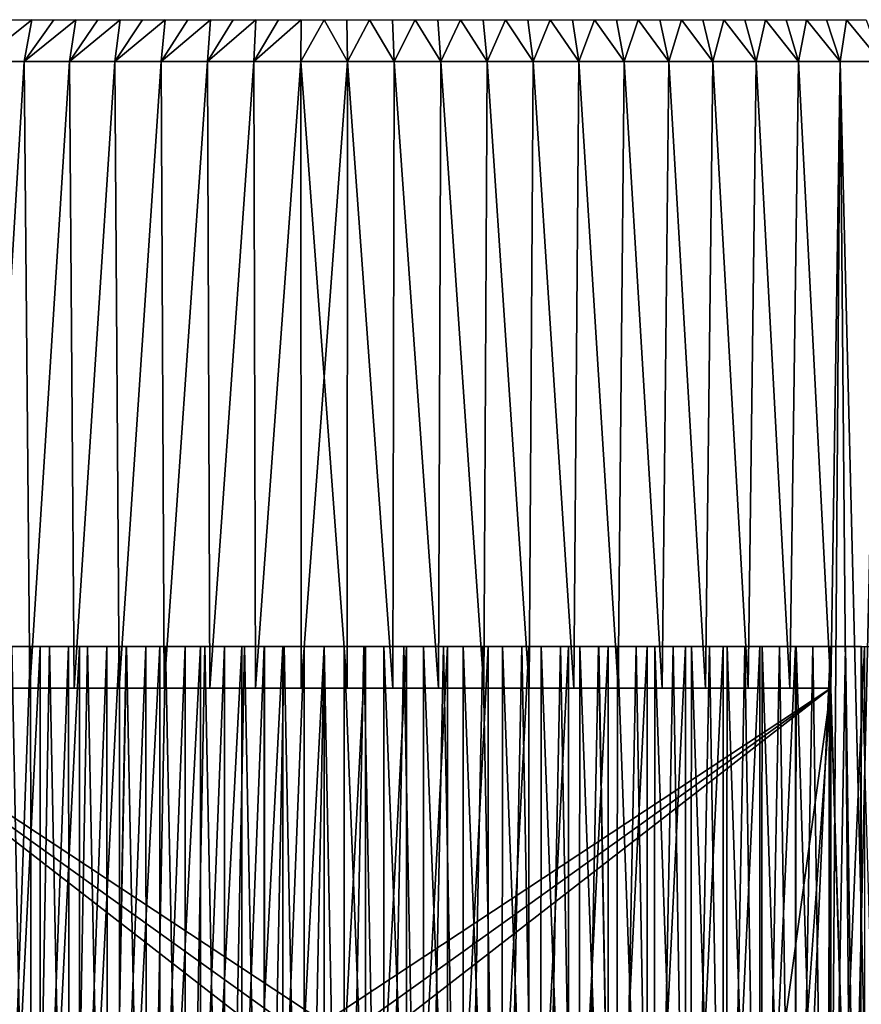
# Model space of a CAD drawing. Header units: millimetres. Extents: x -161 to 161, y -94 to 1149.
# Tile 401 of 656: x -4 to 6, y -27 to -16. Entities that reach past the tile are written whole.
import ezdxf

# ---------------------------------------------------------------- set-up
doc = ezdxf.new("R2010")
doc.units = ezdxf.units.MM
doc.header["$LTSCALE"] = 81.481481
for name, color, linetype in [('363', 7, 'CONTINUOUS'), ('364', 7, 'CONTINUOUS'), ('366', 7, 'CONTINUOUS'), ('367', 7, 'CONTINUOUS'), ('368', 7, 'CONTINUOUS'), ('420', 7, 'CONTINUOUS'), ('421', 7, 'CONTINUOUS'), ('453', 7, 'CONTINUOUS')]:
    doc.layers.add(name, color=color, linetype=linetype)

msp = doc.modelspace()

# ---------------------------------------------------------------- linework, layer by layer
at = {"layer": '363', "color": 7, "linetype": 'CONTINUOUS', "true_color": 0xaaaaaa}
for points in [[(-4.124, -16, 12.329), (-4.045, -23.5, 12.355), (-3.589, -16, 12.495), (-4.124, -16, 12.329)], [(-4.045, -23.5, 12.355), (-3.52, -23.5, 12.514), (-3.589, -16, 12.495), (-4.045, -23.5, 12.355)], [(-3.589, -16, 12.495), (-3.52, -23.5, 12.514), (-3.048, -16, 12.638), (-3.589, -16, 12.495)], [(-3.52, -23.5, 12.514), (-2.989, -23.5, 12.652), (-3.048, -16, 12.638), (-3.52, -23.5, 12.514)], [(-3.048, -16, 12.638), (-2.989, -23.5, 12.652), (-2.502, -16, 12.757), (-3.048, -16, 12.638)], [(-2.989, -23.5, 12.652), (-2.453, -23.5, 12.766), (-2.502, -16, 12.757), (-2.989, -23.5, 12.652)], [(-2.502, -16, 12.757), (-2.453, -23.5, 12.766), (-1.951, -16, 12.853), (-2.502, -16, 12.757)], [(-2.453, -23.5, 12.766), (-1.913, -23.5, 12.859), (-1.951, -16, 12.853), (-2.453, -23.5, 12.766)], [(-1.951, -16, 12.853), (-1.913, -23.5, 12.859), (-1.396, -16, 12.925), (-1.951, -16, 12.853)], [(-1.913, -23.5, 12.859), (-1.369, -23.5, 12.928), (-1.396, -16, 12.925), (-1.913, -23.5, 12.859)], [(-1.396, -16, 12.925), (-1.369, -23.5, 12.928), (-0.839, -16, 12.973), (-1.396, -16, 12.925)], [(-1.369, -23.5, 12.928), (-0.822, -23.5, 12.974), (-0.839, -16, 12.973), (-1.369, -23.5, 12.928)], [(-0.839, -16, 12.973), (-0.822, -23.5, 12.974), (-0.28, -16, 12.997), (-0.839, -16, 12.973)], [(-0.822, -23.5, 12.974), (-0.274, -23.5, 12.997), (-0.28, -16, 12.997), (-0.822, -23.5, 12.974)], [(-0.274, -23.5, 12.997), (0.274, -23.5, 12.997), (-0.28, -16, 12.997), (-0.274, -23.5, 12.997)], [(-0.28, -16, 12.997), (0.274, -23.5, 12.997), (0.28, -16, 12.997), (-0.28, -16, 12.997)], [(0.274, -23.5, 12.997), (0.822, -23.5, 12.974), (0.28, -16, 12.997), (0.274, -23.5, 12.997)], [(0.28, -16, 12.997), (0.822, -23.5, 12.974), (0.839, -16, 12.973), (0.28, -16, 12.997)], [(0.822, -23.5, 12.974), (1.369, -23.5, 12.928), (0.839, -16, 12.973), (0.822, -23.5, 12.974)], [(0.839, -16, 12.973), (1.369, -23.5, 12.928), (1.396, -16, 12.925), (0.839, -16, 12.973)], [(1.369, -23.5, 12.928), (1.913, -23.5, 12.859), (1.396, -16, 12.925), (1.369, -23.5, 12.928)], [(1.396, -16, 12.925), (1.913, -23.5, 12.859), (1.951, -16, 12.853), (1.396, -16, 12.925)], [(1.913, -23.5, 12.859), (2.453, -23.5, 12.766), (1.951, -16, 12.853), (1.913, -23.5, 12.859)], [(1.951, -16, 12.853), (2.453, -23.5, 12.766), (2.502, -16, 12.757), (1.951, -16, 12.853)], [(2.453, -23.5, 12.766), (2.989, -23.5, 12.652), (2.502, -16, 12.757), (2.453, -23.5, 12.766)], [(2.502, -16, 12.757), (2.989, -23.5, 12.652), (3.048, -16, 12.638), (2.502, -16, 12.757)], [(2.989, -23.5, 12.652), (3.52, -23.5, 12.514), (3.048, -16, 12.638), (2.989, -23.5, 12.652)], [(3.048, -16, 12.638), (3.52, -23.5, 12.514), (3.589, -16, 12.495), (3.048, -16, 12.638)], [(3.52, -23.5, 12.514), (4.045, -23.5, 12.355), (3.589, -16, 12.495), (3.52, -23.5, 12.514)], [(3.589, -16, 12.495), (4.045, -23.5, 12.355), (4.124, -16, 12.329), (3.589, -16, 12.495)], [(4.045, -23.5, 12.355), (4.562, -23.5, 12.173), (4.124, -16, 12.329), (4.045, -23.5, 12.355)], [(4.124, -16, 12.329), (4.562, -23.5, 12.173), (4.65, -16, 12.14), (4.124, -16, 12.329)], [(4.562, -23.5, 12.173), (5.072, -23.5, 11.97), (4.65, -16, 12.14), (4.562, -23.5, 12.173)], [(4.65, -16, 12.14), (5.072, -23.5, 11.97), (5.168, -16, 11.929), (4.65, -16, 12.14)], [(5.072, -23.5, 11.97), (5.572, -23.5, 11.745), (5.168, -16, 11.929), (5.072, -23.5, 11.97)], [(5.168, -16, 11.929), (5.572, -23.5, 11.745), (5.676, -16, 11.695), (5.168, -16, 11.929)], [(5.572, -23.5, 11.745), (6.062, -23.5, 11.5), (5.676, -16, 11.695), (5.572, -23.5, 11.745)], [(5.676, -16, 11.695), (6.062, -23.5, 11.5), (6.174, -16, 11.44), (5.676, -16, 11.695)], [(6.174, -16, 11.44), (6.062, -23.5, 11.5), (6.31, -31.5, 11.366), (6.174, -16, 11.44)], [(6.661, -16, 11.164), (6.174, -16, 11.44), (6.556, -31.5, 11.226), (6.661, -16, 11.164)], [(6.556, -31.5, 11.226), (6.174, -16, 11.44), (6.31, -31.5, 11.366), (6.556, -31.5, 11.226)], [(6.31, -31.5, 11.366), (6.062, -23.5, 11.5), (6.062, -31.5, 11.5), (6.31, -31.5, 11.366)]]:
    msp.add_3dface(points, dxfattribs=at)
at = {"layer": '364', "color": 7, "linetype": 'CONTINUOUS', "true_color": 0xaaaaaa}
for points in [[(-4.124, -16, -12.329), (-3.589, -16, -12.495), (-4.045, -23.5, -12.355), (-4.124, -16, -12.329)], [(-4.045, -23.5, -12.355), (-3.589, -16, -12.495), (-3.52, -23.5, -12.514), (-4.045, -23.5, -12.355)], [(-3.589, -16, -12.495), (-3.048, -16, -12.638), (-3.52, -23.5, -12.514), (-3.589, -16, -12.495)], [(-3.52, -23.5, -12.514), (-3.048, -16, -12.638), (-2.989, -23.5, -12.652), (-3.52, -23.5, -12.514)], [(-3.048, -16, -12.638), (-2.502, -16, -12.757), (-2.989, -23.5, -12.652), (-3.048, -16, -12.638)], [(-2.989, -23.5, -12.652), (-2.502, -16, -12.757), (-2.453, -23.5, -12.766), (-2.989, -23.5, -12.652)], [(-2.502, -16, -12.757), (-1.951, -16, -12.853), (-2.453, -23.5, -12.766), (-2.502, -16, -12.757)], [(-2.453, -23.5, -12.766), (-1.951, -16, -12.853), (-1.913, -23.5, -12.859), (-2.453, -23.5, -12.766)], [(-1.951, -16, -12.853), (-1.396, -16, -12.925), (-1.913, -23.5, -12.859), (-1.951, -16, -12.853)], [(-1.913, -23.5, -12.859), (-1.396, -16, -12.925), (-1.369, -23.5, -12.928), (-1.913, -23.5, -12.859)], [(-1.396, -16, -12.925), (-0.839, -16, -12.973), (-1.369, -23.5, -12.928), (-1.396, -16, -12.925)], [(-1.369, -23.5, -12.928), (-0.839, -16, -12.973), (-0.822, -23.5, -12.974), (-1.369, -23.5, -12.928)], [(-0.839, -16, -12.973), (-0.28, -16, -12.997), (-0.822, -23.5, -12.974), (-0.839, -16, -12.973)], [(-0.822, -23.5, -12.974), (-0.28, -16, -12.997), (-0.274, -23.5, -12.997), (-0.822, -23.5, -12.974)], [(-0.28, -16, -12.997), (0.28, -16, -12.997), (-0.274, -23.5, -12.997), (-0.28, -16, -12.997)], [(-0.274, -23.5, -12.997), (0.28, -16, -12.997), (0.274, -23.5, -12.997), (-0.274, -23.5, -12.997)], [(0.274, -23.5, -12.997), (0.28, -16, -12.997), (0.822, -23.5, -12.974), (0.274, -23.5, -12.997)], [(0.28, -16, -12.997), (0.839, -16, -12.973), (0.822, -23.5, -12.974), (0.28, -16, -12.997)], [(0.822, -23.5, -12.974), (0.839, -16, -12.973), (1.369, -23.5, -12.928), (0.822, -23.5, -12.974)], [(0.839, -16, -12.973), (1.396, -16, -12.925), (1.369, -23.5, -12.928), (0.839, -16, -12.973)], [(1.369, -23.5, -12.928), (1.396, -16, -12.925), (1.913, -23.5, -12.859), (1.369, -23.5, -12.928)], [(1.396, -16, -12.925), (1.951, -16, -12.853), (1.913, -23.5, -12.859), (1.396, -16, -12.925)], [(1.913, -23.5, -12.859), (1.951, -16, -12.853), (2.453, -23.5, -12.766), (1.913, -23.5, -12.859)], [(1.951, -16, -12.853), (2.502, -16, -12.757), (2.453, -23.5, -12.766), (1.951, -16, -12.853)], [(2.453, -23.5, -12.766), (2.502, -16, -12.757), (2.989, -23.5, -12.652), (2.453, -23.5, -12.766)], [(2.502, -16, -12.757), (3.048, -16, -12.638), (2.989, -23.5, -12.652), (2.502, -16, -12.757)], [(2.989, -23.5, -12.652), (3.048, -16, -12.638), (3.52, -23.5, -12.514), (2.989, -23.5, -12.652)], [(3.048, -16, -12.638), (3.589, -16, -12.495), (3.52, -23.5, -12.514), (3.048, -16, -12.638)], [(3.52, -23.5, -12.514), (3.589, -16, -12.495), (4.045, -23.5, -12.355), (3.52, -23.5, -12.514)], [(3.589, -16, -12.495), (4.124, -16, -12.329), (4.045, -23.5, -12.355), (3.589, -16, -12.495)], [(4.045, -23.5, -12.355), (4.124, -16, -12.329), (4.562, -23.5, -12.173), (4.045, -23.5, -12.355)], [(4.124, -16, -12.329), (4.65, -16, -12.14), (4.562, -23.5, -12.173), (4.124, -16, -12.329)], [(4.562, -23.5, -12.173), (4.65, -16, -12.14), (5.072, -23.5, -11.97), (4.562, -23.5, -12.173)], [(4.65, -16, -12.14), (5.168, -16, -11.929), (5.072, -23.5, -11.97), (4.65, -16, -12.14)], [(5.072, -23.5, -11.97), (5.168, -16, -11.929), (5.572, -23.5, -11.745), (5.072, -23.5, -11.97)], [(5.168, -16, -11.929), (5.676, -16, -11.695), (5.572, -23.5, -11.745), (5.168, -16, -11.929)], [(5.572, -23.5, -11.745), (5.676, -16, -11.695), (6.062, -23.5, -11.5), (5.572, -23.5, -11.745)], [(5.676, -16, -11.695), (6.174, -16, -11.44), (6.062, -23.5, -11.5), (5.676, -16, -11.695)], [(6.31, -31.5, -11.366), (6.062, -31.5, -11.5), (6.174, -16, -11.44), (6.31, -31.5, -11.366)], [(6.174, -16, -11.44), (6.062, -31.5, -11.5), (6.062, -23.5, -11.5), (6.174, -16, -11.44)], [(6.661, -16, -11.164), (6.31, -31.5, -11.366), (6.174, -16, -11.44), (6.661, -16, -11.164)], [(6.556, -31.5, -11.226), (6.31, -31.5, -11.366), (6.661, -16, -11.164), (6.556, -31.5, -11.226)]]:
    msp.add_3dface(points, dxfattribs=at)
at = {"layer": '366', "color": 7, "linetype": 'CONTINUOUS', "true_color": 0xaaaaaa}
for points in [[(-3.589, -16, -12.495), (-4.124, -16, -12.329), (-3.498, -15.5, -12.001), (-3.589, -16, -12.495)], [(-3.498, -15.5, -12.001), (-4.124, -16, -12.329), (-3.759, -15.5, -11.921), (-3.498, -15.5, -12.001)], [(-3.048, -16, -12.638), (-3.589, -16, -12.495), (-2.971, -15.5, -12.142), (-3.048, -16, -12.638)], [(-2.971, -15.5, -12.142), (-3.589, -16, -12.495), (-3.235, -15.5, -12.074), (-2.971, -15.5, -12.142)], [(-3.235, -15.5, -12.074), (-3.589, -16, -12.495), (-3.498, -15.5, -12.001), (-3.235, -15.5, -12.074)], [(-2.502, -16, -12.757), (-3.048, -16, -12.638), (-2.439, -15.5, -12.26), (-2.502, -16, -12.757)], [(-2.439, -15.5, -12.26), (-3.048, -16, -12.638), (-2.706, -15.5, -12.204), (-2.439, -15.5, -12.26)], [(-2.706, -15.5, -12.204), (-3.048, -16, -12.638), (-2.971, -15.5, -12.142), (-2.706, -15.5, -12.204)], [(-1.951, -16, -12.853), (-2.502, -16, -12.757), (-1.902, -15.5, -12.355), (-1.951, -16, -12.853)], [(-1.902, -15.5, -12.355), (-2.502, -16, -12.757), (-2.171, -15.5, -12.31), (-1.902, -15.5, -12.355)], [(-2.171, -15.5, -12.31), (-2.502, -16, -12.757), (-2.439, -15.5, -12.26), (-2.171, -15.5, -12.31)], [(-1.396, -16, -12.925), (-1.951, -16, -12.853), (-1.361, -15.5, -12.426), (-1.396, -16, -12.925)], [(-1.361, -15.5, -12.426), (-1.951, -16, -12.853), (-1.632, -15.5, -12.393), (-1.361, -15.5, -12.426)], [(-1.632, -15.5, -12.393), (-1.951, -16, -12.853), (-1.902, -15.5, -12.355), (-1.632, -15.5, -12.393)], [(-0.839, -16, -12.973), (-1.396, -16, -12.925), (-0.818, -15.5, -12.473), (-0.839, -16, -12.973)], [(-0.818, -15.5, -12.473), (-1.396, -16, -12.925), (-1.089, -15.5, -12.452), (-0.818, -15.5, -12.473)], [(-1.089, -15.5, -12.452), (-1.396, -16, -12.925), (-1.361, -15.5, -12.426), (-1.089, -15.5, -12.452)], [(-0.28, -16, -12.997), (-0.839, -16, -12.973), (-0.273, -15.5, -12.497), (-0.28, -16, -12.997)], [(-0.273, -15.5, -12.497), (-0.839, -16, -12.973), (-0.545, -15.5, -12.488), (-0.273, -15.5, -12.497)], [(-0.545, -15.5, -12.488), (-0.839, -16, -12.973), (-0.818, -15.5, -12.473), (-0.545, -15.5, -12.488)], [(0.28, -16, -12.997), (-0.28, -16, -12.997), (0, -15.5, -12.5), (0.28, -16, -12.997)], [(0, -15.5, -12.5), (-0.28, -16, -12.997), (-0.273, -15.5, -12.497), (0, -15.5, -12.5)], [(0.273, -15.5, -12.497), (0.28, -16, -12.997), (0, -15.5, -12.5), (0.273, -15.5, -12.497)], [(0.545, -15.5, -12.488), (0.28, -16, -12.997), (0.273, -15.5, -12.497), (0.545, -15.5, -12.488)], [(0.839, -16, -12.973), (0.28, -16, -12.997), (0.545, -15.5, -12.488), (0.839, -16, -12.973)], [(0.818, -15.5, -12.473), (0.839, -16, -12.973), (0.545, -15.5, -12.488), (0.818, -15.5, -12.473)], [(1.089, -15.5, -12.452), (0.839, -16, -12.973), (0.818, -15.5, -12.473), (1.089, -15.5, -12.452)], [(1.396, -16, -12.925), (0.839, -16, -12.973), (1.089, -15.5, -12.452), (1.396, -16, -12.925)], [(1.361, -15.5, -12.426), (1.396, -16, -12.925), (1.089, -15.5, -12.452), (1.361, -15.5, -12.426)], [(1.632, -15.5, -12.393), (1.396, -16, -12.925), (1.361, -15.5, -12.426), (1.632, -15.5, -12.393)], [(1.951, -16, -12.853), (1.396, -16, -12.925), (1.632, -15.5, -12.393), (1.951, -16, -12.853)], [(1.902, -15.5, -12.355), (1.951, -16, -12.853), (1.632, -15.5, -12.393), (1.902, -15.5, -12.355)], [(2.171, -15.5, -12.31), (1.951, -16, -12.853), (1.902, -15.5, -12.355), (2.171, -15.5, -12.31)], [(2.502, -16, -12.757), (1.951, -16, -12.853), (2.171, -15.5, -12.31), (2.502, -16, -12.757)], [(2.439, -15.5, -12.26), (2.502, -16, -12.757), (2.171, -15.5, -12.31), (2.439, -15.5, -12.26)], [(2.706, -15.5, -12.204), (2.502, -16, -12.757), (2.439, -15.5, -12.26), (2.706, -15.5, -12.204)], [(3.048, -16, -12.638), (2.502, -16, -12.757), (2.706, -15.5, -12.204), (3.048, -16, -12.638)], [(2.971, -15.5, -12.142), (3.048, -16, -12.638), (2.706, -15.5, -12.204), (2.971, -15.5, -12.142)], [(3.235, -15.5, -12.074), (3.048, -16, -12.638), (2.971, -15.5, -12.142), (3.235, -15.5, -12.074)], [(3.589, -16, -12.495), (3.048, -16, -12.638), (3.235, -15.5, -12.074), (3.589, -16, -12.495)], [(3.498, -15.5, -12.001), (3.589, -16, -12.495), (3.235, -15.5, -12.074), (3.498, -15.5, -12.001)], [(3.759, -15.5, -11.921), (3.589, -16, -12.495), (3.498, -15.5, -12.001), (3.759, -15.5, -11.921)], [(4.124, -16, -12.329), (3.589, -16, -12.495), (3.759, -15.5, -11.921), (4.124, -16, -12.329)], [(4.018, -15.5, -11.837), (4.124, -16, -12.329), (3.759, -15.5, -11.921), (4.018, -15.5, -11.837)], [(4.275, -15.5, -11.746), (4.124, -16, -12.329), (4.018, -15.5, -11.837), (4.275, -15.5, -11.746)], [(4.65, -16, -12.14), (4.124, -16, -12.329), (4.275, -15.5, -11.746), (4.65, -16, -12.14)], [(4.531, -15.5, -11.65), (4.65, -16, -12.14), (4.275, -15.5, -11.746), (4.531, -15.5, -11.65)], [(4.784, -15.5, -11.548), (4.65, -16, -12.14), (4.531, -15.5, -11.65), (4.784, -15.5, -11.548)], [(5.168, -16, -11.929), (4.65, -16, -12.14), (4.784, -15.5, -11.548), (5.168, -16, -11.929)], [(5.034, -15.5, -11.441), (5.168, -16, -11.929), (4.784, -15.5, -11.548), (5.034, -15.5, -11.441)], [(5.283, -15.5, -11.329), (5.168, -16, -11.929), (5.034, -15.5, -11.441), (5.283, -15.5, -11.329)], [(5.676, -16, -11.695), (5.168, -16, -11.929), (5.283, -15.5, -11.329), (5.676, -16, -11.695)], [(5.529, -15.5, -11.211), (5.676, -16, -11.695), (5.283, -15.5, -11.329), (5.529, -15.5, -11.211)], [(5.772, -15.5, -11.088), (5.676, -16, -11.695), (5.529, -15.5, -11.211), (5.772, -15.5, -11.088)], [(6.174, -16, -11.44), (5.676, -16, -11.695), (5.772, -15.5, -11.088), (6.174, -16, -11.44)], [(6.012, -15.5, -10.959), (6.174, -16, -11.44), (5.772, -15.5, -11.088), (6.012, -15.5, -10.959)], [(6.25, -15.5, -10.825), (6.174, -16, -11.44), (6.012, -15.5, -10.959), (6.25, -15.5, -10.825)], [(6.661, -16, -11.164), (6.174, -16, -11.44), (6.25, -15.5, -10.825), (6.661, -16, -11.164)], [(6.485, -15.5, -10.686), (6.661, -16, -11.164), (6.25, -15.5, -10.825), (6.485, -15.5, -10.686)]]:
    msp.add_3dface(points, dxfattribs=at)
at = {"layer": '367', "color": 7, "linetype": 'CONTINUOUS', "true_color": 0xaaaaaa}
for points in [[(-6.062, -31.5, -11.5), (-6.062, -23.5, -11.5), (6.062, -23.5, -11.5), (-6.062, -31.5, -11.5)], [(-6.062, -31.5, -11.5), (6.062, -23.5, -11.5), (-5.474, -31.764, -11.5), (-6.062, -31.5, -11.5)], [(6.062, -23.5, -11.5), (-4.899, -32, -11.5), (-5.474, -31.764, -11.5), (6.062, -23.5, -11.5)], [(-4.899, -32, -11.5), (6.062, -23.5, -11.5), (4.899, -32, -11.5), (-4.899, -32, -11.5)], [(6.062, -23.5, -11.5), (5.474, -31.764, -11.5), (4.899, -32, -11.5), (6.062, -23.5, -11.5)], [(6.062, -23.5, -11.5), (6.062, -31.5, -11.5), (5.474, -31.764, -11.5), (6.062, -23.5, -11.5)]]:
    msp.add_3dface(points, dxfattribs=at)
at = {"layer": '368', "color": 7, "linetype": 'CONTINUOUS', "true_color": 0xaaaaaa}
for points in [[(6.062, -23.5, 11.5), (-6.062, -23.5, 11.5), (6.062, -31.5, 11.5), (6.062, -23.5, 11.5)], [(6.062, -31.5, 11.5), (-6.062, -23.5, 11.5), (5.474, -31.764, 11.5), (6.062, -31.5, 11.5)], [(-6.062, -23.5, 11.5), (-4.899, -32, 11.5), (4.899, -32, 11.5), (-6.062, -23.5, 11.5)], [(-6.062, -23.5, 11.5), (4.899, -32, 11.5), (5.474, -31.764, 11.5), (-6.062, -23.5, 11.5)]]:
    msp.add_3dface(points, dxfattribs=at)
at = {"layer": '420', "color": 7, "linetype": 'CONTINUOUS', "true_color": 0xaaaaaa}
for points in [[(-3.944, -35, 9.677), (-3.499, -35, 9.847), (-3.735, -23, 9.76), (-3.944, -35, 9.677)], [(-3.735, -23, 9.76), (-3.499, -35, 9.847), (-3.511, -23, 9.842), (-3.735, -23, 9.76)], [(-3.511, -23, 9.842), (-3.499, -35, 9.847), (-3.285, -23, 9.92), (-3.511, -23, 9.842)], [(-3.499, -35, 9.847), (-3.048, -35, 9.996), (-3.285, -23, 9.92), (-3.499, -35, 9.847)], [(-3.285, -23, 9.92), (-3.048, -35, 9.996), (-3.058, -23, 9.993), (-3.285, -23, 9.92)], [(-3.058, -23, 9.993), (-3.048, -35, 9.996), (-2.829, -23, 10.06), (-3.058, -23, 9.993)], [(-3.048, -35, 9.996), (-2.59, -35, 10.124), (-2.829, -23, 10.06), (-3.048, -35, 9.996)], [(-2.829, -23, 10.06), (-2.59, -35, 10.124), (-2.598, -23, 10.122), (-2.829, -23, 10.06)], [(-2.598, -23, 10.122), (-2.59, -35, 10.124), (-2.366, -23, 10.179), (-2.598, -23, 10.122)], [(-2.59, -35, 10.124), (-2.126, -35, 10.231), (-2.366, -23, 10.179), (-2.59, -35, 10.124)], [(-2.366, -23, 10.179), (-2.126, -35, 10.231), (-2.133, -23, 10.23), (-2.366, -23, 10.179)], [(-2.133, -23, 10.23), (-2.126, -35, 10.231), (-1.899, -23, 10.276), (-2.133, -23, 10.23)], [(-2.126, -35, 10.231), (-1.658, -35, 10.318), (-1.899, -23, 10.276), (-2.126, -35, 10.231)], [(-1.899, -23, 10.276), (-1.658, -35, 10.318), (-1.664, -23, 10.317), (-1.899, -23, 10.276)], [(-1.664, -23, 10.317), (-1.658, -35, 10.318), (-1.428, -23, 10.352), (-1.664, -23, 10.317)], [(-1.658, -35, 10.318), (-1.187, -35, 10.382), (-1.428, -23, 10.352), (-1.658, -35, 10.318)], [(-1.428, -23, 10.352), (-1.187, -35, 10.382), (-1.191, -23, 10.382), (-1.428, -23, 10.352)], [(-1.191, -23, 10.382), (-1.187, -35, 10.382), (-0.953, -23, 10.406), (-1.191, -23, 10.382)], [(-1.187, -35, 10.382), (-0.713, -35, 10.426), (-0.953, -23, 10.406), (-1.187, -35, 10.382)], [(-0.953, -23, 10.406), (-0.713, -35, 10.426), (-0.715, -23, 10.425), (-0.953, -23, 10.406)], [(-0.715, -23, 10.425), (-0.713, -35, 10.426), (-0.477, -23, 10.439), (-0.715, -23, 10.425)], [(-0.713, -35, 10.426), (-0.238, -35, 10.447), (-0.477, -23, 10.439), (-0.713, -35, 10.426)], [(-0.477, -23, 10.439), (-0.238, -35, 10.447), (-0.239, -23, 10.447), (-0.477, -23, 10.439)], [(-0.239, -23, 10.447), (-0.238, -35, 10.447), (0, -23, 10.45), (-0.239, -23, 10.447)], [(-0.238, -35, 10.447), (0.238, -35, 10.447), (0, -23, 10.45), (-0.238, -35, 10.447)], [(0, -23, 10.45), (0.238, -35, 10.447), (0.239, -23, 10.447), (0, -23, 10.45)], [(0.238, -35, 10.447), (0.713, -35, 10.426), (0.239, -23, 10.447), (0.238, -35, 10.447)], [(0.239, -23, 10.447), (0.713, -35, 10.426), (0.477, -23, 10.439), (0.239, -23, 10.447)], [(0.477, -23, 10.439), (0.713, -35, 10.426), (0.716, -23, 10.425), (0.477, -23, 10.439)], [(0.713, -35, 10.426), (1.187, -35, 10.382), (0.716, -23, 10.425), (0.713, -35, 10.426)], [(0.716, -23, 10.425), (1.187, -35, 10.382), (0.954, -23, 10.406), (0.716, -23, 10.425)], [(0.954, -23, 10.406), (1.187, -35, 10.382), (1.191, -23, 10.382), (0.954, -23, 10.406)], [(1.187, -35, 10.382), (1.658, -35, 10.318), (1.191, -23, 10.382), (1.187, -35, 10.382)], [(1.191, -23, 10.382), (1.658, -35, 10.318), (1.428, -23, 10.352), (1.191, -23, 10.382)], [(1.428, -23, 10.352), (1.658, -35, 10.318), (1.664, -23, 10.317), (1.428, -23, 10.352)], [(1.658, -35, 10.318), (2.126, -35, 10.231), (1.664, -23, 10.317), (1.658, -35, 10.318)], [(1.664, -23, 10.317), (2.126, -35, 10.231), (1.899, -23, 10.276), (1.664, -23, 10.317)], [(1.899, -23, 10.276), (2.126, -35, 10.231), (2.133, -23, 10.23), (1.899, -23, 10.276)], [(2.126, -35, 10.231), (2.59, -35, 10.124), (2.133, -23, 10.23), (2.126, -35, 10.231)], [(2.133, -23, 10.23), (2.59, -35, 10.124), (2.367, -23, 10.178), (2.133, -23, 10.23)], [(2.367, -23, 10.178), (2.59, -35, 10.124), (2.599, -23, 10.122), (2.367, -23, 10.178)], [(2.59, -35, 10.124), (3.048, -35, 9.996), (2.599, -23, 10.122), (2.59, -35, 10.124)], [(2.599, -23, 10.122), (3.048, -35, 9.996), (2.829, -23, 10.06), (2.599, -23, 10.122)], [(2.829, -23, 10.06), (3.048, -35, 9.996), (3.058, -23, 9.993), (2.829, -23, 10.06)], [(3.048, -35, 9.996), (3.499, -35, 9.847), (3.058, -23, 9.993), (3.048, -35, 9.996)], [(3.058, -23, 9.993), (3.499, -35, 9.847), (3.286, -23, 9.92), (3.058, -23, 9.993)], [(3.286, -23, 9.92), (3.499, -35, 9.847), (3.511, -23, 9.842), (3.286, -23, 9.92)], [(3.499, -35, 9.847), (3.944, -35, 9.677), (3.511, -23, 9.842), (3.499, -35, 9.847)], [(3.511, -23, 9.842), (3.944, -35, 9.677), (3.735, -23, 9.76), (3.511, -23, 9.842)], [(3.735, -23, 9.76), (3.944, -35, 9.677), (3.957, -23, 9.672), (3.735, -23, 9.76)], [(3.944, -35, 9.677), (4.38, -35, 9.488), (3.957, -23, 9.672), (3.944, -35, 9.677)], [(3.957, -23, 9.672), (4.38, -35, 9.488), (4.177, -23, 9.579), (3.957, -23, 9.672)], [(4.177, -23, 9.579), (4.38, -35, 9.488), (4.395, -23, 9.481), (4.177, -23, 9.579)], [(4.38, -35, 9.488), (4.808, -35, 9.278), (4.395, -23, 9.481), (4.38, -35, 9.488)], [(4.395, -23, 9.481), (4.808, -35, 9.278), (4.61, -23, 9.378), (4.395, -23, 9.481)], [(4.61, -23, 9.378), (4.808, -35, 9.278), (4.823, -23, 9.27), (4.61, -23, 9.378)], [(4.808, -35, 9.278), (5.225, -35, 9.05), (4.823, -23, 9.27), (4.808, -35, 9.278)], [(4.823, -23, 9.27), (5.225, -35, 9.05), (5.034, -23, 9.158), (4.823, -23, 9.27)], [(5.034, -23, 9.158), (5.225, -35, 9.05), (5.242, -23, 9.04), (5.034, -23, 9.158)], [(5.225, -35, 9.05), (5.631, -35, 8.803), (5.242, -23, 9.04), (5.225, -35, 9.05)], [(5.242, -23, 9.04), (5.631, -35, 8.803), (5.447, -23, 8.918), (5.242, -23, 9.04)], [(5.447, -23, 8.918), (5.631, -35, 8.803), (5.649, -23, 8.791), (5.447, -23, 8.918)], [(5.631, -35, 8.803), (6.026, -35, 8.537), (5.649, -23, 8.791), (5.631, -35, 8.803)], [(5.649, -23, 8.791), (6.026, -35, 8.537), (5.848, -23, 8.66), (5.649, -23, 8.791)], [(5.848, -23, 8.66), (6.026, -35, 8.537), (6.045, -23, 8.524), (5.848, -23, 8.66)], [(6.026, -35, 8.537), (6.409, -35, 8.254), (6.045, -23, 8.524), (6.026, -35, 8.537)], [(6.045, -23, 8.524), (6.409, -35, 8.254), (6.238, -23, 8.384), (6.045, -23, 8.524)], [(6.238, -23, 8.384), (6.409, -35, 8.254), (6.428, -23, 8.239), (6.238, -23, 8.384)], [(6.409, -35, 8.254), (6.778, -35, 7.954), (6.428, -23, 8.239), (6.409, -35, 8.254)]]:
    msp.add_3dface(points, dxfattribs=at)
at = {"layer": '421', "color": 7, "linetype": 'CONTINUOUS', "true_color": 0xaaaaaa}
for points in [[(-3.499, -35, -9.847), (-3.944, -35, -9.677), (-3.511, -23, -9.842), (-3.499, -35, -9.847)], [(-3.511, -23, -9.842), (-3.944, -35, -9.677), (-3.735, -23, -9.76), (-3.511, -23, -9.842)], [(-3.286, -23, -9.92), (-3.499, -35, -9.847), (-3.511, -23, -9.842), (-3.286, -23, -9.92)], [(-3.048, -35, -9.996), (-3.499, -35, -9.847), (-3.058, -23, -9.993), (-3.048, -35, -9.996)], [(-3.058, -23, -9.993), (-3.499, -35, -9.847), (-3.286, -23, -9.92), (-3.058, -23, -9.993)], [(-2.829, -23, -10.06), (-3.048, -35, -9.996), (-3.058, -23, -9.993), (-2.829, -23, -10.06)], [(-2.59, -35, -10.124), (-3.048, -35, -9.996), (-2.599, -23, -10.122), (-2.59, -35, -10.124)], [(-2.599, -23, -10.122), (-3.048, -35, -9.996), (-2.829, -23, -10.06), (-2.599, -23, -10.122)], [(-2.367, -23, -10.178), (-2.59, -35, -10.124), (-2.599, -23, -10.122), (-2.367, -23, -10.178)], [(-2.126, -35, -10.231), (-2.59, -35, -10.124), (-2.133, -23, -10.23), (-2.126, -35, -10.231)], [(-2.133, -23, -10.23), (-2.59, -35, -10.124), (-2.367, -23, -10.178), (-2.133, -23, -10.23)], [(-1.899, -23, -10.276), (-2.126, -35, -10.231), (-2.133, -23, -10.23), (-1.899, -23, -10.276)], [(-1.658, -35, -10.318), (-2.126, -35, -10.231), (-1.664, -23, -10.317), (-1.658, -35, -10.318)], [(-1.664, -23, -10.317), (-2.126, -35, -10.231), (-1.899, -23, -10.276), (-1.664, -23, -10.317)], [(-1.428, -23, -10.352), (-1.658, -35, -10.318), (-1.664, -23, -10.317), (-1.428, -23, -10.352)], [(-1.187, -35, -10.382), (-1.658, -35, -10.318), (-1.191, -23, -10.382), (-1.187, -35, -10.382)], [(-1.191, -23, -10.382), (-1.658, -35, -10.318), (-1.428, -23, -10.352), (-1.191, -23, -10.382)], [(-0.954, -23, -10.406), (-1.187, -35, -10.382), (-1.191, -23, -10.382), (-0.954, -23, -10.406)], [(-0.713, -35, -10.426), (-1.187, -35, -10.382), (-0.716, -23, -10.425), (-0.713, -35, -10.426)], [(-0.716, -23, -10.425), (-1.187, -35, -10.382), (-0.954, -23, -10.406), (-0.716, -23, -10.425)], [(-0.477, -23, -10.439), (-0.713, -35, -10.426), (-0.716, -23, -10.425), (-0.477, -23, -10.439)], [(-0.238, -35, -10.447), (-0.713, -35, -10.426), (-0.239, -23, -10.447), (-0.238, -35, -10.447)], [(-0.239, -23, -10.447), (-0.713, -35, -10.426), (-0.477, -23, -10.439), (-0.239, -23, -10.447)], [(0, -23, -10.45), (-0.238, -35, -10.447), (-0.239, -23, -10.447), (0, -23, -10.45)], [(0.238, -35, -10.447), (-0.238, -35, -10.447), (0, -23, -10.45), (0.238, -35, -10.447)], [(0.239, -23, -10.447), (0.238, -35, -10.447), (0, -23, -10.45), (0.239, -23, -10.447)], [(0.713, -35, -10.426), (0.238, -35, -10.447), (0.477, -23, -10.439), (0.713, -35, -10.426)], [(0.477, -23, -10.439), (0.238, -35, -10.447), (0.239, -23, -10.447), (0.477, -23, -10.439)], [(0.715, -23, -10.425), (0.713, -35, -10.426), (0.477, -23, -10.439), (0.715, -23, -10.425)], [(1.187, -35, -10.382), (0.713, -35, -10.426), (0.953, -23, -10.406), (1.187, -35, -10.382)], [(0.953, -23, -10.406), (0.713, -35, -10.426), (0.715, -23, -10.425), (0.953, -23, -10.406)], [(1.191, -23, -10.382), (1.187, -35, -10.382), (0.953, -23, -10.406), (1.191, -23, -10.382)], [(1.658, -35, -10.318), (1.187, -35, -10.382), (1.428, -23, -10.352), (1.658, -35, -10.318)], [(1.428, -23, -10.352), (1.187, -35, -10.382), (1.191, -23, -10.382), (1.428, -23, -10.352)], [(1.664, -23, -10.317), (1.658, -35, -10.318), (1.428, -23, -10.352), (1.664, -23, -10.317)], [(2.126, -35, -10.231), (1.658, -35, -10.318), (1.899, -23, -10.276), (2.126, -35, -10.231)], [(1.899, -23, -10.276), (1.658, -35, -10.318), (1.664, -23, -10.317), (1.899, -23, -10.276)], [(2.133, -23, -10.23), (2.126, -35, -10.231), (1.899, -23, -10.276), (2.133, -23, -10.23)], [(2.59, -35, -10.124), (2.126, -35, -10.231), (2.366, -23, -10.179), (2.59, -35, -10.124)], [(2.366, -23, -10.179), (2.126, -35, -10.231), (2.133, -23, -10.23), (2.366, -23, -10.179)], [(2.598, -23, -10.122), (2.59, -35, -10.124), (2.366, -23, -10.179), (2.598, -23, -10.122)], [(3.048, -35, -9.996), (2.59, -35, -10.124), (2.829, -23, -10.06), (3.048, -35, -9.996)], [(2.829, -23, -10.06), (2.59, -35, -10.124), (2.598, -23, -10.122), (2.829, -23, -10.06)], [(3.058, -23, -9.993), (3.048, -35, -9.996), (2.829, -23, -10.06), (3.058, -23, -9.993)], [(3.499, -35, -9.847), (3.048, -35, -9.996), (3.285, -23, -9.92), (3.499, -35, -9.847)], [(3.285, -23, -9.92), (3.048, -35, -9.996), (3.058, -23, -9.993), (3.285, -23, -9.92)], [(3.511, -23, -9.842), (3.499, -35, -9.847), (3.285, -23, -9.92), (3.511, -23, -9.842)], [(3.944, -35, -9.677), (3.499, -35, -9.847), (3.735, -23, -9.76), (3.944, -35, -9.677)], [(3.735, -23, -9.76), (3.499, -35, -9.847), (3.511, -23, -9.842), (3.735, -23, -9.76)], [(3.957, -23, -9.672), (3.944, -35, -9.677), (3.735, -23, -9.76), (3.957, -23, -9.672)], [(4.38, -35, -9.488), (3.944, -35, -9.677), (4.177, -23, -9.579), (4.38, -35, -9.488)], [(4.177, -23, -9.579), (3.944, -35, -9.677), (3.957, -23, -9.672), (4.177, -23, -9.579)], [(4.395, -23, -9.481), (4.38, -35, -9.488), (4.177, -23, -9.579), (4.395, -23, -9.481)], [(4.808, -35, -9.278), (4.38, -35, -9.488), (4.61, -23, -9.378), (4.808, -35, -9.278)], [(4.61, -23, -9.378), (4.38, -35, -9.488), (4.395, -23, -9.481), (4.61, -23, -9.378)], [(4.823, -23, -9.27), (4.808, -35, -9.278), (4.61, -23, -9.378), (4.823, -23, -9.27)], [(5.225, -35, -9.05), (4.808, -35, -9.278), (5.034, -23, -9.158), (5.225, -35, -9.05)], [(5.034, -23, -9.158), (4.808, -35, -9.278), (4.823, -23, -9.27), (5.034, -23, -9.158)], [(5.242, -23, -9.04), (5.225, -35, -9.05), (5.034, -23, -9.158), (5.242, -23, -9.04)], [(5.631, -35, -8.803), (5.225, -35, -9.05), (5.447, -23, -8.918), (5.631, -35, -8.803)], [(5.447, -23, -8.918), (5.225, -35, -9.05), (5.242, -23, -9.04), (5.447, -23, -8.918)], [(5.649, -23, -8.792), (5.631, -35, -8.803), (5.447, -23, -8.918), (5.649, -23, -8.792)], [(6.026, -35, -8.537), (5.631, -35, -8.803), (5.848, -23, -8.66), (6.026, -35, -8.537)], [(5.848, -23, -8.66), (5.631, -35, -8.803), (5.649, -23, -8.792), (5.848, -23, -8.66)], [(6.045, -23, -8.524), (6.026, -35, -8.537), (5.848, -23, -8.66), (6.045, -23, -8.524)], [(6.409, -35, -8.254), (6.026, -35, -8.537), (6.238, -23, -8.384), (6.409, -35, -8.254)], [(6.238, -23, -8.384), (6.026, -35, -8.537), (6.045, -23, -8.524), (6.238, -23, -8.384)], [(6.427, -23, -8.24), (6.409, -35, -8.254), (6.238, -23, -8.384), (6.427, -23, -8.24)], [(6.778, -35, -7.954), (6.409, -35, -8.254), (6.614, -23, -8.091), (6.778, -35, -7.954)], [(6.614, -23, -8.091), (6.409, -35, -8.254), (6.427, -23, -8.24), (6.614, -23, -8.091)]]:
    msp.add_3dface(points, dxfattribs=at)
at = {"layer": '453', "color": 7, "linetype": 'CONTINUOUS', "true_color": 0x323232}
for points in [[(-3.399, -32.5, -10.462), (-3.865, -32.5, -10.299), (-3.399, -23, -10.462), (-3.399, -32.5, -10.462)], [(-3.399, -23, -10.462), (-3.865, -32.5, -10.299), (-3.865, -23, -10.299), (-3.399, -23, -10.462)], [(-2.926, -32.5, -10.604), (-3.399, -32.5, -10.462), (-2.926, -23, -10.604), (-2.926, -32.5, -10.604)], [(-2.926, -23, -10.604), (-3.399, -32.5, -10.462), (-3.399, -23, -10.462), (-2.926, -23, -10.604)], [(-2.448, -32.5, -10.724), (-2.926, -32.5, -10.604), (-2.448, -23, -10.724), (-2.448, -32.5, -10.724)], [(-2.448, -23, -10.724), (-2.926, -32.5, -10.604), (-2.926, -23, -10.604), (-2.448, -23, -10.724)], [(-1.964, -32.5, -10.823), (-2.448, -32.5, -10.724), (-1.964, -23, -10.823), (-1.964, -32.5, -10.823)], [(-1.964, -23, -10.823), (-2.448, -32.5, -10.724), (-2.448, -23, -10.724), (-1.964, -23, -10.823)], [(-1.477, -32.5, -10.9), (-1.964, -32.5, -10.823), (-1.477, -23, -10.9), (-1.477, -32.5, -10.9)], [(-1.477, -23, -10.9), (-1.964, -32.5, -10.823), (-1.964, -23, -10.823), (-1.477, -23, -10.9)], [(-0.986, -32.5, -10.956), (-1.477, -32.5, -10.9), (-0.986, -23, -10.956), (-0.986, -32.5, -10.956)], [(-0.986, -23, -10.956), (-1.477, -32.5, -10.9), (-1.477, -23, -10.9), (-0.986, -23, -10.956)], [(-0.494, -32.5, -10.989), (-0.986, -32.5, -10.956), (-0.494, -23, -10.989), (-0.494, -32.5, -10.989)], [(-0.494, -23, -10.989), (-0.986, -32.5, -10.956), (-0.986, -23, -10.956), (-0.494, -23, -10.989)], [(0, -32.5, -11), (-0.494, -32.5, -10.989), (0, -23, -11), (0, -32.5, -11)], [(0, -23, -11), (-0.494, -32.5, -10.989), (-0.494, -23, -10.989), (0, -23, -11)], [(0.494, -32.5, -10.989), (0, -32.5, -11), (0.494, -23, -10.989), (0.494, -32.5, -10.989)], [(0.494, -23, -10.989), (0, -32.5, -11), (0, -23, -11), (0.494, -23, -10.989)], [(0.986, -32.5, -10.956), (0.494, -32.5, -10.989), (0.986, -23, -10.956), (0.986, -32.5, -10.956)], [(0.986, -23, -10.956), (0.494, -32.5, -10.989), (0.494, -23, -10.989), (0.986, -23, -10.956)], [(1.477, -32.5, -10.9), (0.986, -32.5, -10.956), (1.477, -23, -10.9), (1.477, -32.5, -10.9)], [(1.477, -23, -10.9), (0.986, -32.5, -10.956), (0.986, -23, -10.956), (1.477, -23, -10.9)], [(1.964, -32.5, -10.823), (1.477, -32.5, -10.9), (1.964, -23, -10.823), (1.964, -32.5, -10.823)], [(1.964, -23, -10.823), (1.477, -32.5, -10.9), (1.477, -23, -10.9), (1.964, -23, -10.823)], [(2.448, -32.5, -10.724), (1.964, -32.5, -10.823), (2.448, -23, -10.724), (2.448, -32.5, -10.724)], [(2.448, -23, -10.724), (1.964, -32.5, -10.823), (1.964, -23, -10.823), (2.448, -23, -10.724)], [(2.926, -32.5, -10.604), (2.448, -32.5, -10.724), (2.926, -23, -10.604), (2.926, -32.5, -10.604)], [(2.926, -23, -10.604), (2.448, -32.5, -10.724), (2.448, -23, -10.724), (2.926, -23, -10.604)], [(3.399, -32.5, -10.462), (2.926, -32.5, -10.604), (3.399, -23, -10.462), (3.399, -32.5, -10.462)], [(3.399, -23, -10.462), (2.926, -32.5, -10.604), (2.926, -23, -10.604), (3.399, -23, -10.462)], [(3.865, -32.5, -10.299), (3.399, -32.5, -10.462), (3.865, -23, -10.299), (3.865, -32.5, -10.299)], [(3.865, -23, -10.299), (3.399, -32.5, -10.462), (3.399, -23, -10.462), (3.865, -23, -10.299)], [(4.323, -32.5, -10.115), (3.865, -32.5, -10.299), (4.323, -23, -10.115), (4.323, -32.5, -10.115)], [(4.323, -23, -10.115), (3.865, -32.5, -10.299), (3.865, -23, -10.299), (4.323, -23, -10.115)], [(4.773, -32.5, -9.911), (4.323, -32.5, -10.115), (4.773, -23, -9.911), (4.773, -32.5, -9.911)], [(4.773, -23, -9.911), (4.323, -32.5, -10.115), (4.323, -23, -10.115), (4.773, -23, -9.911)], [(5.213, -32.5, -9.687), (4.773, -32.5, -9.911), (5.213, -23, -9.687), (5.213, -32.5, -9.687)], [(5.213, -23, -9.687), (4.773, -32.5, -9.911), (4.773, -23, -9.911), (5.213, -23, -9.687)], [(5.642, -32.5, -9.443), (5.213, -32.5, -9.687), (5.642, -23, -9.443), (5.642, -32.5, -9.443)], [(5.642, -23, -9.443), (5.213, -32.5, -9.687), (5.213, -23, -9.687), (5.642, -23, -9.443)], [(6.06, -32.5, -9.18), (5.642, -32.5, -9.443), (6.06, -23, -9.18), (6.06, -32.5, -9.18)], [(6.06, -23, -9.18), (5.642, -32.5, -9.443), (5.642, -23, -9.443), (6.06, -23, -9.18)], [(6.466, -32.5, -8.899), (6.06, -32.5, -9.18), (6.466, -23, -8.899), (6.466, -32.5, -8.899)], [(6.466, -23, -8.899), (6.06, -32.5, -9.18), (6.06, -23, -9.18), (6.466, -23, -8.899)]]:
    msp.add_3dface(points, dxfattribs=at)

doc.saveas('drawing.dxf')
